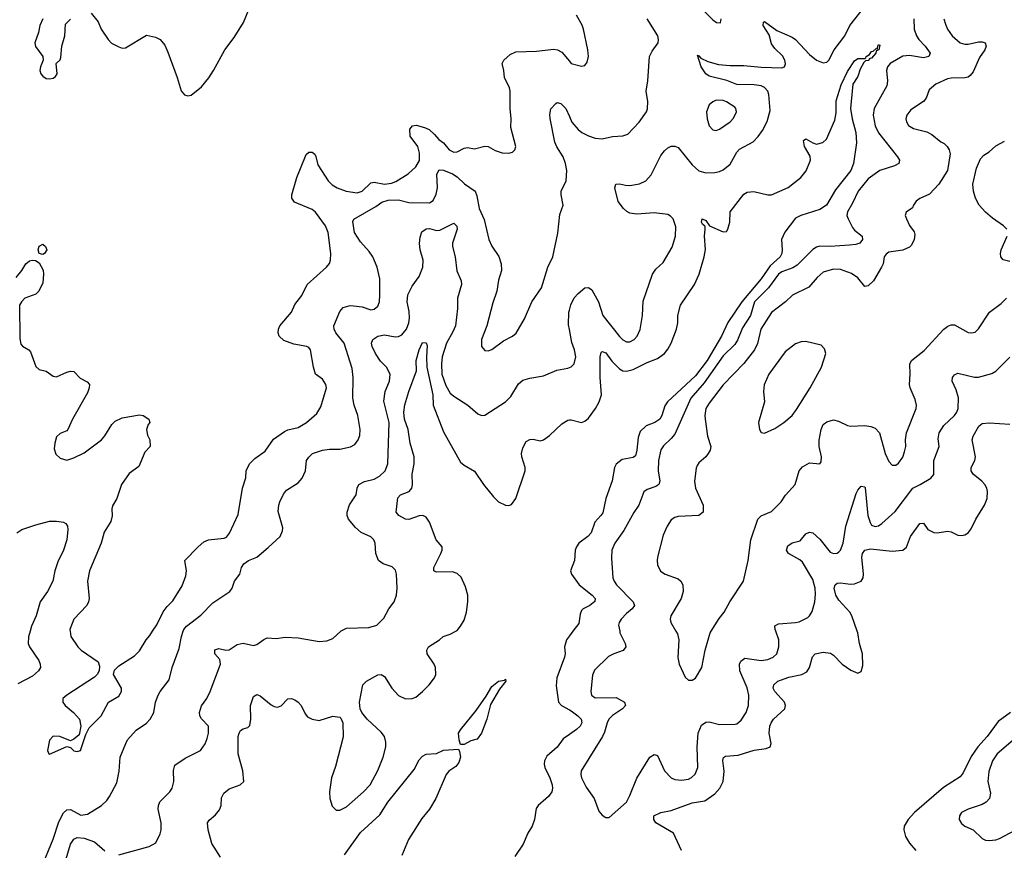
# Model space of a CAD drawing. Header units: inches. Extents: x 2001573 to 2220545, y 644482 to 846830.
# Tile 725 of 755: x 2146816 to 2152519, y 808731 to 813544. Entities that reach past the tile are written whole.
import ezdxf

# ---------------------------------------------------------------- set-up
doc = ezdxf.new("R2010")
doc.units = ezdxf.units.IN
doc.header["$MEASUREMENT"] = 0
for name, color, linetype in [('C1840', 7, 'Continuous'), ('C1841', 7, 'Continuous'), ('C1850', 7, 'Continuous'), ('C1851', 7, 'Continuous')]:
    doc.layers.add(name, color=color, linetype=linetype)

msp = doc.modelspace()

# ---------------------------------------------------------------- linework, layer by layer
at = {"layer": 'C1840', "color": 5}
for points, elevation in [([(2146877, 810000), (2146868.4, 809968.4), (2146865.3, 809930), (2146873.4, 809910), (2146926.5, 809830), (2146935.5, 809810), (2146936.5, 809790), (2146925.3, 809770), (2146890, 809739.8), (2146805.5, 809694.5)], 360), ([(2146938.2, 808621.8), (2147010, 808795.8), (2147043.5, 808896.5), (2147070, 808947.2), (2147090, 808965.8), (2147110, 808967.5), (2147170, 808934.7), (2147210, 808940.2), (2147289.8, 808990.2), (2147320.3, 809019.7), (2147336.9, 809043.1), (2147378.9, 809121.1), (2147392.2, 809190), (2147398, 809270), (2147430.8, 809350), (2147441.6, 809370), (2147490, 809426.7), (2147551.7, 809468.3), (2147572.9, 809490), (2147592.9, 809530), (2147603.1, 809590), (2147617.7, 809630), (2147629.1, 809650.9), (2147682.2, 809717.8), (2147699.2, 809790), (2147740.6, 809899.4), (2147753.5, 809970), (2147763.8, 810000)], 360), ([(2147108.6, 810000), (2147112.2, 809970), (2147153.7, 809910), (2147172.7, 809890), (2147270, 809823), (2147278.6, 809798.6), (2147276.5, 809770), (2147265.3, 809750), (2147250, 809734.7), (2147088.5, 809630), (2147067.2, 809610), (2147066, 809590), (2147079.5, 809570), (2147128.4, 809530), (2147163, 809490), (2147170.7, 809449.3), (2147161, 809399), (2147130, 809375.3), (2147110, 809366), (2147048, 809390), (2147010, 809391.6), (2146990, 809369), (2146978, 809310), (2146984.7, 809290), (2146990, 809288), (2147090, 809332), (2147110, 809326), (2147130, 809306.8), (2147150, 809302.8), (2147168, 809310), (2147198.6, 809401.4), (2147218.9, 809441.1), (2147287.8, 809510), (2147330.9, 809589.1), (2147390, 809623.7), (2147406.6, 809650), (2147405.4, 809670), (2147360.5, 809750), (2147366.3, 809773.7), (2147390, 809800.3), (2147481.6, 809858.4), (2147510, 809886), (2147548.4, 809950), (2147570, 809975.3), (2147585.7, 810000)], 380), ([(2147390, 808704.6), (2147566.9, 808753.1), (2147605.4, 808774.6), (2147630, 808826), (2147635.4, 808850), (2147635.6, 808890), (2147619.3, 808970), (2147620.3, 808990), (2147627.6, 809012.4), (2147686, 809070), (2147699.6, 809090), (2147709.7, 809130.3), (2147707.6, 809192.4), (2147715.3, 809224.7), (2147774.9, 809265.1), (2147862.7, 809310), (2147890, 809347.3), (2147902.3, 809377.7), (2147909.6, 809410), (2147909.4, 809450), (2147870, 809492), (2147860.4, 809510), (2147858.7, 809530), (2147870, 809568), (2147900.5, 809610), (2147918.9, 809650), (2147978.4, 809810), (2147975.9, 809835.9), (2147947, 809870), (2147947.3, 809892.7), (2147970, 809900.7), (2148010, 809890.7), (2148030, 809892.7), (2148076.6, 809923.4), (2148110, 809931.6), (2148170, 809917), (2148190, 809923.1), (2148230, 809952.4), (2148250, 809961.6), (2148302.5, 809957.5), (2148353.8, 809966.2), (2148430, 809962), (2148550, 809941.5), (2148595.8, 809944.2), (2148630, 809958), (2148676.3, 810000)], 340), ([(2147978.7, 808690), (2147929, 808770), (2147907.8, 808850), (2147904.4, 808890), (2147914.2, 808905.8), (2147950, 808937.1), (2147974.4, 808965.6), (2147983.1, 808990), (2147985.1, 809034.9), (2147997.8, 809062.2), (2148030, 809086), (2148092.7, 809110), (2148113.6, 809130), (2148108.4, 809191.6), (2148082.2, 809290), (2148082.6, 809390), (2148086.5, 809410), (2148095.7, 809424.3), (2148110, 809435.2), (2148136.9, 809443.1), (2148150, 809454), (2148155.5, 809490), (2148153.3, 809570), (2148170, 809622), (2148190, 809633.4), (2148210, 809626.7), (2148272.8, 809572.8), (2148290, 809563.7), (2148310, 809561.1), (2148330, 809568.4), (2148370, 809608.5), (2148390, 809610.3), (2148410, 809602.7), (2148430, 809588.9), (2148446.7, 809570), (2148470, 809520.7), (2148483.4, 809503.4), (2148510.3, 809490.3), (2148550, 809483.7), (2148630, 809507.7), (2148670, 809502.8), (2148676.4, 809496.4), (2148688.6, 809468.6), (2148689.2, 809389.2), (2148644.4, 809215.6), (2148622.7, 809150), (2148611.4, 809070), (2148613.3, 809030), (2148626.8, 808986.8), (2148650, 808963.5), (2148670, 808962.5), (2148710, 808982.6), (2148808.1, 809070), (2148845.6, 809110), (2148890, 809192.6), (2148921.1, 809270), (2148937.3, 809330), (2148937.4, 809357.4), (2148928.5, 809390), (2148910, 809414.6), (2148828.5, 809490), (2148797.4, 809530), (2148788.2, 809550), (2148784.2, 809590), (2148804.2, 809690), (2148824.5, 809710), (2148890, 809747.6), (2148910, 809750.3), (2148930, 809738), (2148970.7, 809670), (2149010, 809628.2), (2149051.4, 809608.6), (2149090, 809609.6), (2149110, 809618), (2149149.8, 809650), (2149187.4, 809690), (2149217.7, 809730), (2149225.7, 809750), (2149225, 809790), (2149216.8, 809810), (2149176.8, 809870), (2149173.5, 809890), (2149183, 809910), (2149247.3, 809950), (2149269.4, 809970), (2149310, 809983), (2149341.3, 810000)], 320), ([(2150000, 809973), (2149982.3, 809950), (2149971.3, 809910), (2149975.2, 809870), (2149972.1, 809850), (2149926.7, 809730), (2149924, 809684), (2149936.5, 809590), (2149954, 809570), (2150000, 809544.4)], 320), ([(2150000, 809401.6), (2149963.9, 809376.1), (2149930, 809328.4), (2149870, 809276.3), (2149854.9, 809250), (2149852.8, 809230), (2149858, 809210), (2149887.2, 809150), (2149900.1, 809110), (2149901.9, 809090), (2149897.4, 809070), (2149878.2, 809041.8), (2149819.3, 808990), (2149806.5, 808973.5), (2149797, 808910), (2149785.2, 808870), (2149759.4, 808830), (2149733.1, 808766.9), (2149684.4, 808695.6)], 320), ([(2148696.5, 808703.5), (2148790, 808833.4), (2148902.8, 808937.2), (2148947.8, 809010), (2149101.4, 809198.6), (2149130, 809254.4), (2149150, 809276.4), (2149170, 809288.4), (2149230, 809291.4), (2149270, 809310.2), (2149357.4, 809317.4), (2149364, 809304), (2149368.8, 809270), (2149360.3, 809239.7), (2149342.7, 809217.3), (2149300.9, 809190), (2149285.3, 809170), (2149226.3, 809030), (2149189.1, 808970), (2149144.4, 808915.6), (2149067.2, 808792.8), (2149030, 808701.5)], 280), ([(2147069.4, 808630), (2147110, 808766.3), (2147130, 808795), (2147150, 808805.6), (2147190, 808801.9), (2147250, 808779), (2147310, 808726.7)], 340)]:
    msp.add_lwpolyline(points, dxfattribs=dict(at, elevation=elevation))
at = {"layer": 'C1840', "color": 5, "elevation": 280}
msp.add_lwpolyline([(2149390, 809343.5), (2149370, 809343.7), (2149360.9, 809370), (2149358.6, 809410), (2149370, 809428.9), (2149459.6, 809540.4), (2149517, 809623), (2149550, 809679.3), (2149589.7, 809710.3), (2149623.1, 809716.9), (2149630, 809722), (2149631.5, 809710), (2149595, 809665), (2149543.5, 809576.5), (2149520.8, 809490), (2149490, 809409.5), (2149465.3, 809374.7), (2149430, 809366)], close=True, dxfattribs=at)
at = {"layer": 'C1841', "color": 5}
for points, elevation in [([(2147230, 813581), (2147270, 813531.3), (2147287.7, 813490), (2147328.7, 813428.7), (2147348.9, 813408.9), (2147390, 813386), (2147410, 813379.3), (2147430, 813380.4), (2147550, 813454.4), (2147602.8, 813442.8), (2147630, 813428.9), (2147656.7, 813396.7), (2147675.1, 813355.1), (2147728.7, 813210), (2147751.9, 813131.9), (2147770, 813108), (2147790, 813103), (2147810, 813106.4), (2147870, 813154.4), (2147912.4, 813207.6), (2147939.7, 813250), (2148003.5, 813370), (2148058.8, 813441.2), (2148111.6, 813528.4), (2148177.7, 813690)], 420), ([(2146950.7, 813550), (2146933.4, 813510), (2146925.5, 813470), (2146903.8, 813410), (2146908.5, 813388.5), (2146951.3, 813330), (2146952, 813310), (2146936.3, 813270), (2146934, 813250), (2146938.8, 813230), (2146950, 813216), (2146970, 813202.8), (2146990, 813201), (2147010, 813206), (2147024.7, 813215.3), (2147033.2, 813230), (2147028, 813290), (2147050, 813312), (2147054.5, 813325.5), (2147060.5, 813390), (2147078, 813450), (2147081.7, 813518.3), (2147110, 813547.3)], 420), ([(2147585.7, 810000), (2147610, 810038), (2147647.6, 810112.4), (2147670, 810142.7), (2147703.4, 810176.6), (2147757.4, 810262.6), (2147778.2, 810321.8), (2147783.1, 810350), (2147773.6, 810410), (2147849.6, 810490), (2147882.5, 810517.5), (2147910.5, 810529.5), (2148000.9, 810539.1), (2148014.1, 810545.9), (2148032, 810568), (2148082.6, 810677.4), (2148106.8, 810830), (2148126, 810890), (2148128.7, 810930), (2148146.9, 810970), (2148178.7, 811001.3), (2148237.2, 811042.8), (2148287.2, 811112.8), (2148350, 811157.6), (2148370, 811167.2), (2148430, 811181.8), (2148478, 811210), (2148538, 811262), (2148560, 811300), (2148592.8, 811410), (2148588.5, 811430), (2148570, 811460.5), (2148530, 811489.4), (2148517.7, 811530), (2148500.3, 811630), (2148490, 811644.8), (2148479.5, 811650), (2148403.7, 811663.7), (2148345.9, 811685.9), (2148319.1, 811710), (2148312.9, 811730), (2148314.4, 811750), (2148322.9, 811770), (2148389.8, 811850), (2148410, 811894), (2148450, 811945.7), (2148480.9, 812010), (2148592.3, 812110), (2148609.7, 812130.3), (2148616.9, 812150), (2148617.6, 812190), (2148602.7, 812310), (2148587.1, 812350), (2148530, 812429.6), (2148510, 812444.2), (2148407, 812487), (2148392, 812510), (2148391.8, 812530), (2148421.7, 812630), (2148476.3, 812763.7), (2148490, 812775.5), (2148510, 812776.3), (2148524.9, 812764.9), (2148532.1, 812752), (2148542.5, 812702.5), (2148603, 812610), (2148626.6, 812586.6), (2148655.3, 812570), (2148706.7, 812550), (2148770, 812541.2), (2148800.5, 812550), (2148850, 812599.1), (2148870, 812601.8), (2148930, 812590.1), (2148970, 812596.6), (2148994.2, 812605.7), (2149067.1, 812650), (2149110, 812691.6), (2149132, 812728), (2149132.7, 812770), (2149122.2, 812810), (2149078.5, 812870), (2149075.3, 812910), (2149090.8, 812929.2), (2149113.4, 812933.4), (2149160.2, 812920.2), (2149187.2, 812907.2), (2149219.5, 812879.5), (2149243.1, 812850), (2149270.2, 812830.2), (2149303.9, 812790), (2149330, 812776.8), (2149350, 812778.5), (2149390, 812798.7), (2149410, 812803.1), (2149450, 812794.9), (2149510, 812810.3), (2149530, 812808.4), (2149570, 812785.5), (2149610, 812773.4), (2149649.3, 812770.7), (2149670, 812776), (2149684, 812790), (2149689.2, 812810), (2149660.1, 812920.1), (2149663, 812970), (2149656, 813030), (2149657.3, 813130), (2149653.8, 813150), (2149623.7, 813210), (2149621.1, 813250), (2149609.6, 813290), (2149619.3, 813310), (2149657, 813343), (2149690, 813357.5), (2149810, 813361.8), (2149910, 813372.6), (2149930.2, 813370.2), (2149955.8, 813355.8), (2150000, 813303.1)], 380), ([(2147763.8, 810000), (2147767.2, 810010), (2147783, 810030), (2147865.8, 810094.2), (2147935.4, 810164.6), (2148033.6, 810230), (2148046.3, 810250), (2148060.5, 810290), (2148091.1, 810330), (2148100.5, 810370), (2148114, 810390), (2148140.9, 810410), (2148190, 810430.3), (2148255.4, 810484.6), (2148324, 810550), (2148338.6, 810581.4), (2148341.2, 810598.8), (2148314, 810694), (2148316.4, 810730), (2148323.5, 810750), (2148344.9, 810795.1), (2148361.8, 810818.2), (2148430, 810860.9), (2148453, 810887), (2148472.4, 810930), (2148477.6, 810990), (2148490, 811008.7), (2148511.8, 811030), (2148570, 811050.2), (2148610, 811055.8), (2148670, 811056.1), (2148731.8, 811068.2), (2148756.9, 811083.1), (2148776, 811110), (2148786.1, 811133.9), (2148788.9, 811170), (2148775.5, 811250), (2148753.6, 811310), (2148745, 811350), (2148747.6, 811470), (2148742, 811522), (2148695, 811670), (2148648.1, 811730), (2148637.5, 811750), (2148634.8, 811770), (2148670, 811852.4), (2148690, 811875.5), (2148730, 811887.5), (2148750, 811886.7), (2148799.5, 811879.5), (2148850, 811862), (2148870, 811865.7), (2148890, 811883.8), (2148899.2, 811910), (2148902.7, 811950), (2148902.6, 812042.6), (2148887.2, 812110), (2148860.7, 812170), (2148840.5, 812200.5), (2148790, 812256.4), (2148756.3, 812310), (2148746, 812374), (2148751, 812389), (2148878.3, 812461.7), (2148913.5, 812486.5), (2148950, 812498.3), (2149010, 812499.2), (2149070, 812483.8), (2149190, 812483.5), (2149210, 812496.9), (2149227.4, 812532.6), (2149235.6, 812570), (2149231.6, 812648.4), (2149245.8, 812674.2), (2149270, 812671.8), (2149323.7, 812650), (2149350, 812634.3), (2149392, 812592), (2149453.4, 812550), (2149463.1, 812523.1), (2149477.6, 812450), (2149506.6, 812386.6), (2149533.7, 812270), (2149550, 812230.7), (2149591.3, 812171.3), (2149604.9, 812130), (2149607, 812090), (2149590, 812035.3), (2149578.9, 811970), (2149556.4, 811903.6), (2149522, 811770), (2149490.5, 811690.5), (2149490.5, 811650.5), (2149510, 811627.7), (2149530, 811626), (2149550, 811632.7), (2149617.6, 811682.4), (2149670.7, 811709.3), (2149691.7, 811728.3), (2149739.7, 811810), (2149783, 811910), (2149837.4, 811990), (2149874.7, 812110), (2149904.7, 812170), (2149933, 812307), (2149945.2, 812414.8), (2149962.9, 812470), (2149951.5, 812530), (2149953, 812550), (2149981.7, 812610), (2149985, 812670), (2149978.2, 812710), (2149964, 812750), (2149926.5, 812806.5), (2149915, 812835), (2149887.7, 812972.3), (2149885.8, 812994.2), (2149892.7, 813027.3), (2149920.7, 813059.3), (2149930, 813064), (2149950, 813059.3), (2149979, 813030), (2150000, 812982.9)], 360), ([(2148676.3, 810000), (2148678.2, 810001.8), (2148710, 810018), (2148839, 810021), (2148885.2, 810034.8), (2148924.7, 810075.2), (2148954, 810130), (2148985.1, 810170), (2148998.7, 810210), (2149002, 810250), (2148998.9, 810330), (2148993.6, 810353.6), (2148974, 810374), (2148921.2, 810390), (2148893.6, 810410), (2148878.5, 810450), (2148874.2, 810510), (2148868, 810530), (2148850, 810546.6), (2148793.1, 810573.1), (2148761.3, 810601.3), (2148721.5, 810650), (2148713.5, 810670), (2148712.2, 810690), (2148727, 810733), (2148764.7, 810790), (2148771.1, 810830), (2148780.5, 810850), (2148812.8, 810867.2), (2148870, 810882), (2148900.6, 810899.4), (2148932.2, 810930), (2148947.7, 810970), (2148955.9, 811210), (2148925.9, 811334.1), (2148933.7, 811390), (2148957.2, 811450), (2148962.7, 811490), (2148941.5, 811530), (2148906.1, 811566.1), (2148876.5, 811610), (2148857.1, 811650), (2148853.6, 811670), (2148861, 811690), (2148890.5, 811709.5), (2148930, 811717.1), (2148990, 811706.4), (2149010, 811708.3), (2149030, 811718), (2149056, 811750), (2149070, 811788), (2149074.4, 811814.4), (2149072.7, 811852.7), (2149060.3, 811910), (2149065.1, 811950), (2149090, 812000.7), (2149130, 812056.3), (2149150.5, 812110), (2149152.5, 812150), (2149135.8, 812210), (2149132, 812248), (2149135.5, 812284.5), (2149145.9, 812314.1), (2149170, 812332.9), (2149190, 812333.9), (2149230, 812321.7), (2149250, 812324.4), (2149330, 812365.7), (2149347.9, 812347.9), (2149350.1, 812329.9), (2149323.6, 812250), (2149323.2, 812230), (2149339.2, 812170), (2149348.9, 812088.9), (2149372.6, 812030), (2149374.7, 812010), (2149351, 811930), (2149352, 811870), (2149339.5, 811770), (2149325.4, 811734.6), (2149287.2, 811670), (2149263.9, 811590), (2149258.5, 811550), (2149261.3, 811490), (2149283.5, 811423.5), (2149310, 811379.2), (2149330, 811361.6), (2149410.9, 811310.9), (2149470, 811259.3), (2149490, 811250.5), (2149510, 811253), (2149630, 811330.3), (2149660, 811360), (2149705.6, 811434.4), (2149730, 811454.4), (2149770, 811467.2), (2149850, 811480.2), (2149926.6, 811513.4), (2149990, 811524.6), (2150000, 811528.4)], 340), ([(2146796.2, 812050), (2146829.8, 812090.2), (2146852, 812130), (2146874.2, 812145.9), (2146890.5, 812150.5), (2146908.5, 812148.5), (2146930, 812134.8), (2146952, 812092), (2146955.2, 812070), (2146950, 812019), (2146927.8, 811970), (2146910, 811954.2), (2146846, 811930), (2146826, 811910), (2146816, 811890), (2146816.5, 811696.5), (2146823.7, 811663.7), (2146831.8, 811651.8), (2146870, 811630.6), (2146879.3, 811619.3), (2146910, 811534.8), (2146930, 811516.3), (2146970, 811508), (2147010, 811478), (2147030, 811474.9), (2147090, 811502.4), (2147110, 811508.2), (2147130, 811504.9), (2147166, 811466), (2147206.4, 811446.4), (2147220.5, 811430), (2147219.5, 811410), (2147210, 811382), (2147122.3, 811230), (2147096, 811170), (2147090, 811162.4), (2147050, 811146), (2147030, 811126), (2147019.5, 811090), (2147016.3, 811056.3), (2147026.2, 811026.2), (2147050, 811002.8), (2147090, 810990.7), (2147130, 811004.4), (2147190, 811033.4), (2147290, 811108.9), (2147310, 811132), (2147350, 811198.3), (2147370, 811216.9), (2147410, 811237.6), (2147510, 811254.4), (2147532, 811250), (2147564.7, 811230), (2147570.8, 811210), (2147561.1, 811198.9), (2147550.4, 811170), (2147556.7, 811136.7), (2147570.6, 811110), (2147572.2, 811070), (2147542, 811038), (2147505.8, 810954.1), (2147450, 810915.1), (2147406.7, 810850), (2147378.7, 810770), (2147354, 810726), (2147350.3, 810710), (2147351.7, 810668.3), (2147344.7, 810635.3), (2147305.3, 810574.7), (2147289.1, 810510), (2147220.2, 810350), (2147209.1, 810290), (2147218.9, 810190), (2147215.6, 810170), (2147205.7, 810150), (2147130.3, 810070), (2147107.4, 810010), (2147108.6, 810000)], 380), ([(2150000, 811748.3), (2149995.2, 811775.2), (2149997.4, 811850), (2150000, 811860.8)], 340), ([(2149341.3, 810000), (2149350, 810004.8), (2149370, 810029.1), (2149390, 810065.2), (2149404.1, 810110), (2149412.6, 810170), (2149410.8, 810210), (2149398.4, 810258.4), (2149373, 810313), (2149350, 810335.1), (2149323.6, 810343.6), (2149230, 810343.1), (2149215.1, 810350), (2149214.7, 810370), (2149256.3, 810450), (2149263.6, 810470), (2149263.7, 810490), (2149227.6, 810530), (2149190, 810631.5), (2149170, 810660.5), (2149151.5, 810671.5), (2149130, 810669.8), (2149070, 810647.7), (2149050, 810648.8), (2149011.5, 810670), (2148996.9, 810690), (2149006, 810774), (2149021.6, 810790), (2149072.2, 810810), (2149087.1, 810830), (2149090.6, 810849.4), (2149089.8, 810909.8), (2149100.7, 810970), (2149100.4, 811010), (2149078.3, 811090), (2149065.3, 811170), (2149045.8, 811230), (2149041.6, 811270), (2149047.8, 811312.2), (2149070, 811390.3), (2149114.1, 811510), (2149112.1, 811570), (2149130, 811631), (2149150, 811674), (2149170, 811672), (2149175.3, 811655.2), (2149171.5, 811588.5), (2149174.5, 811530), (2149209.3, 811370), (2149210.6, 811310), (2149270, 811155.8), (2149370, 810980.7), (2149390, 810961.7), (2149450, 810928.6), (2149502.3, 810850), (2149559.4, 810779.4), (2149590, 810750.6), (2149630, 810730.1), (2149650, 810728.6), (2149664.9, 810735.1), (2149689, 810770), (2149744, 810930), (2149744, 810950), (2149723.7, 811010), (2149722.6, 811030), (2149730, 811063), (2149750, 811099.3), (2149770, 811110.5), (2149790, 811112.4), (2149830, 811104.2), (2149850, 811110.3), (2149884.6, 811135.4), (2149957, 811203), (2149990, 811223.7), (2150000, 811224.3)], 320), ([(2146800.7, 810570), (2146829.8, 810590.2), (2146910, 810617.7), (2146990, 810638.2), (2147030, 810639), (2147070, 810631.8), (2147084.4, 810624.4), (2147093.7, 810610), (2147096, 810590), (2147090.2, 810530), (2147071, 810470), (2147036.7, 810403.3), (2147019.5, 810350), (2147007.6, 810290), (2146976.9, 810230), (2146935.6, 810170), (2146911.2, 810090), (2146885.2, 810030), (2146877, 810000)], 360)]:
    msp.add_lwpolyline(points, dxfattribs=dict(at, elevation=elevation))
at = {"layer": 'C1841', "color": 5, "elevation": 380}
msp.add_lwpolyline([(2146950, 812182.7), (2146930, 812188.7), (2146923.7, 812210), (2146930, 812231), (2146950, 812242.8), (2146966, 812230), (2146973.4, 812210), (2146961, 812190)], close=True, dxfattribs=at)
at = {"layer": 'C1850', "color": 5}
for points, elevation in [([(2150020.7, 810000), (2150000, 809973)], 320), ([(2150291.1, 810000), (2150292.9, 809990), (2150322.8, 809930), (2150326.7, 809910), (2150311.2, 809888.8), (2150257.3, 809870), (2150226.3, 809853.7), (2150144.8, 809775.2), (2150133.9, 809746.1), (2150123.6, 809650), (2150127.6, 809630), (2150150, 809613.8), (2150270, 809616.1), (2150319.5, 809590), (2150325.7, 809570), (2150307.2, 809550), (2150250, 809512.3), (2150228.7, 809490), (2150217.8, 809470), (2150204, 809416), (2150192.4, 809390), (2150067.9, 809192.1), (2150066, 809170), (2150070.2, 809150), (2150097, 809097), (2150144, 809030), (2150170, 808957.3), (2150190, 808934.8), (2150210, 808921), (2150230, 808921), (2150330, 809010.4), (2150350, 809048.2), (2150390.8, 809149.2), (2150466.4, 809270), (2150490, 809285.7), (2150510, 809279.5), (2150550, 809190.3), (2150590, 809150.3), (2150610, 809141.5), (2150650, 809136.9), (2150690, 809142.3), (2150707.7, 809152.3), (2150727.7, 809172.3), (2150743.5, 809210), (2150740.7, 809330), (2150746, 809410), (2150764.3, 809455.7), (2150790, 809474.2), (2150810, 809475.9), (2150870, 809458.8), (2150959, 809461), (2150970, 809464.4), (2150995.1, 809484.9), (2151023.8, 809530), (2151036.8, 809570), (2151038.9, 809630), (2151030, 809671.8), (2150987.6, 809770), (2150984.7, 809810), (2150992.9, 809827.1), (2151016.6, 809843.4), (2151110, 809830.2), (2151150, 809836.8), (2151179.7, 809850), (2151201.5, 809870), (2151213.7, 809910), (2151212.2, 809950), (2151194.5, 810000)], 340), ([(2150649.6, 808730), (2150602.6, 808830), (2150499.6, 808890), (2150489.7, 808910), (2150489.7, 808930.3), (2150529, 808950), (2150590, 808961), (2150710, 809005.1), (2150783.3, 809016.7), (2150842.1, 809057.9), (2150871.9, 809090), (2150891.2, 809128.8), (2150895.7, 809190), (2150889, 809251), (2150892.3, 809267.7), (2150903.8, 809276.2), (2150978, 809282), (2151070, 809311.3), (2151140.1, 809319.9), (2151162.7, 809330), (2151167.6, 809350), (2151157.2, 809410), (2151160.3, 809450), (2151168.1, 809470), (2151182.8, 809490), (2151247.1, 809550), (2151251.8, 809570), (2151246.4, 809590), (2151189.8, 809650), (2151179.7, 809670), (2151184.2, 809690), (2151207.8, 809710), (2151223.2, 809716.8), (2151270, 809734.1), (2151346.6, 809750), (2151374.2, 809765.8), (2151391.1, 809790), (2151407.2, 809852.7), (2151422.7, 809870), (2151470, 809878.3), (2151512.4, 809872.4), (2151530, 809861.6), (2151579.3, 809810), (2151630, 809774.4), (2151670, 809757.3), (2151690, 809766), (2151698.3, 809801.7), (2151697.4, 809870), (2151679.7, 809930), (2151669.6, 809990.4), (2151666.4, 810000)], 320), ([(2150616.6, 810000), (2150625.1, 809985.1), (2150634.4, 809950), (2150628.5, 809848.5), (2150634.9, 809810), (2150670, 809734), (2150690, 809717.1), (2150710, 809717.1), (2150730.9, 809729.1), (2150766.9, 809790), (2150786.4, 809890), (2150815.4, 809990), (2150821.6, 810000)], 360), ([(2150000, 809544.4), (2150010, 809538.9), (2150049, 809510), (2150067.1, 809490), (2150071.1, 809470), (2150061.6, 809450), (2150040.2, 809430), (2150000, 809401.6)], 320), ([(2152555.3, 809530), (2152483.2, 809476.8), (2152418.5, 809390), (2152364.5, 809330), (2152326.2, 809273.8), (2152279.9, 809180.1), (2152263.6, 809156.4), (2152165.9, 809094.1), (2151999.3, 808950), (2151961.8, 808910), (2151939.3, 808870), (2151936.8, 808850), (2151946, 808810), (2151970, 808771.7), (2152006.3, 808730)], 320), ([(2152570, 809368.9), (2152477.8, 809290), (2152450.2, 809250), (2152428, 809188), (2152423.2, 809130), (2152438.3, 809061.7), (2152433.7, 809030), (2152412.7, 809010), (2152390, 808996.9), (2152310, 808969.7), (2152270.7, 808950), (2152259.5, 808930), (2152256.4, 808910), (2152270, 808885.5), (2152290, 808870.4), (2152339.1, 808850), (2152390, 808798.4), (2152410, 808788.9), (2152430, 808787.6), (2152470, 808791.7), (2152490, 808799), (2152614.6, 808865.4)], 340)]:
    msp.add_lwpolyline(points, dxfattribs=dict(at, elevation=elevation))
at = {"layer": 'C1851', "color": 5}
for points, elevation in [([(2150000, 811860.8), (2150007.7, 811892.3), (2150027.4, 811932.6), (2150050, 811957.7), (2150090, 811990.4), (2150110, 811992.7), (2150130, 811979.3), (2150169.2, 811910), (2150194.4, 811830), (2150290, 811708), (2150310, 811689.2), (2150330, 811678), (2150350, 811677.7), (2150374.3, 811690), (2150393.3, 811710), (2150410.6, 811749.4), (2150423.4, 811830), (2150426.8, 811913.2), (2150481.4, 812070), (2150500.7, 812099.3), (2150542.3, 812137.7), (2150594.6, 812225.4), (2150614.8, 812290), (2150616.3, 812343.7), (2150601.5, 812390), (2150586.2, 812406.2), (2150570, 812415.3), (2150490, 812424.8), (2150390, 812417.4), (2150350, 812423.8), (2150332.6, 812432.6), (2150312.9, 812450), (2150283.1, 812490), (2150263.5, 812570), (2150269.6, 812590), (2150290, 812593.6), (2150324.7, 812584.7), (2150350, 812583.6), (2150406.6, 812593.4), (2150442.4, 812610), (2150474.1, 812645.9), (2150530, 812757.3), (2150550, 812784), (2150570, 812801), (2150590, 812810.7), (2150610, 812810.6), (2150630, 812802.8), (2150710, 812702.6), (2150750, 812668.9), (2150790, 812656.9), (2150841.3, 812658.7), (2150870, 812664.6), (2150890, 812673.4), (2150930, 812707.6), (2150970, 812777.3), (2150985.4, 812794.6), (2151063.9, 812836.1), (2151093.5, 812866.5), (2151117.9, 812902.1), (2151145.2, 812954.8), (2151162.6, 813017.4), (2151155.4, 813110), (2151149.4, 813130), (2151130.2, 813150.2), (2151110, 813160.7), (2151070, 813167.4), (2150970, 813168.4), (2150911, 813191), (2150810, 813216.2), (2150789.8, 813230), (2150762.2, 813270), (2150742, 813338), (2150750, 813334.8), (2150760.9, 813320.9), (2150801.8, 813301.8), (2150864.1, 813284.1), (2150930, 813278.2), (2151010, 813278.1), (2151110, 813268.2), (2151230, 813265.8), (2151246, 813270), (2151252.1, 813287.9), (2151248.1, 813310), (2151234.3, 813334.3), (2151190, 813377.2), (2151170, 813403.5), (2151156.5, 813456.5), (2151122, 813510), (2151124, 813530), (2151130, 813534), (2151201.1, 813481.1), (2151290, 813443.6), (2151310, 813430.2), (2151390, 813342.3), (2151430, 813309.1), (2151470, 813294.3), (2151490, 813297.4), (2151502.6, 813310), (2151533.4, 813370), (2151594.8, 813450), (2151624.6, 813510), (2151718, 813630)], 340), ([(2150757.3, 813617.3), (2150830, 813543.8), (2150852.5, 813527.5), (2150874, 813526), (2150878.4, 813550)], 360), ([(2150000, 813303.1), (2150011, 813290), (2150070, 813275.5), (2150090, 813278.8), (2150102.5, 813297.5), (2150109.6, 813330), (2150106, 813370), (2150081.3, 813490), (2150073.2, 813513.2), (2150041.3, 813570)], 380), ([(2150000, 812982.9), (2150014.7, 812950), (2150050, 812908.1), (2150072.4, 812890), (2150110, 812871.4), (2150150, 812858.3), (2150190, 812854), (2150250, 812866.7), (2150310, 812870.4), (2150338.9, 812881.1), (2150403.7, 812950), (2150447.3, 813010), (2150452.2, 813027.8), (2150453.5, 813070), (2150444.4, 813130), (2150453.7, 813190), (2150463, 813330), (2150478.4, 813361.6), (2150513, 813410), (2150515.8, 813430), (2150512.1, 813450), (2150450.5, 813550)], 360), ([(2151995.1, 813550), (2151996.6, 813490), (2152010, 813450.3), (2152023.2, 813430), (2152060.7, 813390), (2152089.1, 813350), (2152081.6, 813330), (2152050, 813323.4), (2151970, 813335.6), (2151930, 813332), (2151858.2, 813290), (2151842.2, 813270), (2151836.3, 813250), (2151841.8, 813190), (2151838.6, 813161.4), (2151764.1, 813030), (2151759, 812990), (2151770, 812928.8), (2151790, 812889.2), (2151899.2, 812750), (2151911.3, 812730), (2151908.5, 812710), (2151883.1, 812696.9), (2151797.1, 812670), (2151730, 812621), (2151671.3, 812550), (2151639.7, 812480.3), (2151610.3, 812430), (2151607.2, 812410), (2151613.4, 812390), (2151639.1, 812339.1), (2151650, 812323.7), (2151694.4, 812290), (2151696.5, 812270), (2151681.6, 812250), (2151658.3, 812241.7), (2151622.6, 812237.4), (2151509.9, 812229.9), (2151450, 812230.8), (2151430, 812225.6), (2151410, 812212.1), (2151318.9, 812121.1), (2151293.5, 812106.5), (2151230, 812082.9), (2151210, 812068.7), (2151152.2, 811990), (2151072.4, 811910), (2151047.8, 811830), (2151002.3, 811757.7), (2150974, 811686), (2150957.3, 811662.7), (2150890, 811595.9), (2150780, 811440), (2150703.9, 811350), (2150610, 811143.1), (2150590, 811116.8), (2150545, 811075), (2150529.1, 811050.9), (2150515, 810990), (2150513.4, 810930), (2150523.2, 810870), (2150516.9, 810850), (2150500.6, 810839.4), (2150450, 810821.8), (2150431.8, 810808.2), (2150401.8, 810730), (2150372.5, 810687.5), (2150315.1, 810584.9), (2150263.9, 810510), (2150246.4, 810470), (2150244.5, 810424.5), (2150252.3, 810310), (2150258.6, 810290), (2150272.6, 810270), (2150368.8, 810170), (2150376.5, 810150), (2150362.6, 810130), (2150330, 810103.8), (2150300.2, 810070), (2150287.9, 810050), (2150284.7, 810035.3), (2150291.1, 810000)], 340), ([(2152169.2, 813550), (2152177.2, 813517.2), (2152190, 813488.4), (2152216.5, 813450), (2152263.1, 813410), (2152290, 813402.3), (2152310, 813402.2), (2152370, 813415.8), (2152390, 813416), (2152406.8, 813410), (2152414, 813390), (2152406.4, 813370), (2152374.1, 813325.9), (2152337.8, 813242.3), (2152319.9, 813220.1), (2152308.7, 813211.3), (2152290, 813206.3), (2152210, 813205.1), (2152190, 813200.8), (2152121.3, 813170), (2152082.7, 813137.3), (2152065.5, 813090), (2152050.3, 813070), (2151977.6, 813022.4), (2151953.4, 812990), (2151949.1, 812970), (2151951.2, 812951.2), (2151964.2, 812930), (2151993, 812913), (2152070, 812893.4), (2152098.7, 812878.7), (2152150, 812836.3), (2152170, 812827.3), (2152187.3, 812810), (2152199.1, 812790), (2152205.8, 812765.8), (2152188.9, 812671.1), (2152139.5, 812590), (2152086.1, 812533.9), (2152030, 812508.5), (2152008.1, 812491.9), (2151991.8, 812470), (2151986, 812454), (2151950, 812428.7), (2151944.9, 812410), (2151952.2, 812390), (2151970, 812350.7), (2151995.6, 812315.6), (2152000, 812300), (2151996.5, 812270), (2151981.8, 812238.2), (2151970, 812225.1), (2151931.2, 812208.8), (2151850, 812196.8), (2151834, 812186), (2151823.6, 812170), (2151816.5, 812130), (2151808, 812110), (2151760.2, 812030), (2151730, 812001), (2151710, 811997.6), (2151670, 812047.6), (2151632.9, 812072.9), (2151570, 812095.9), (2151530, 812098.4), (2151470, 812080.9), (2151434, 812050), (2151386.1, 811993.9), (2151292.7, 811947.3), (2151251.8, 811908.2), (2151170, 811847.8), (2151108.7, 811750), (2151090, 811667.3), (2151071.7, 811630), (2151010, 811552.1), (2150890, 811427.6), (2150810, 811322.4), (2150790.3, 811290), (2150784.7, 811250), (2150786.7, 811230), (2150800.3, 811130), (2150818, 811070), (2150814.6, 811050), (2150804.2, 811030), (2150789.3, 811010.7), (2150750, 810976.9), (2150739.4, 810960.6), (2150733.9, 810946.1), (2150724.9, 810870), (2150730.3, 810830), (2150773.6, 810730), (2150774.3, 810690), (2150750, 810671.1), (2150630, 810664.8), (2150610, 810659.1), (2150590, 810645.6), (2150566, 810610), (2150543.7, 810556.3), (2150510.3, 810430), (2150508.9, 810410), (2150510, 810384.7), (2150528, 810348), (2150554, 810330), (2150630, 810303.1), (2150645.3, 810290), (2150656.9, 810270), (2150658.2, 810230), (2150648.1, 810190), (2150588.2, 810090), (2150583, 810070), (2150588, 810050), (2150616.6, 810000)], 360), ([(2150000, 811224.3), (2150010, 811224.9), (2150070, 811210.2), (2150090, 811218), (2150110, 811234.3), (2150150.4, 811290), (2150172.3, 811330), (2150185.7, 811370), (2150178.5, 811470), (2150178.6, 811590), (2150184.6, 811615.4), (2150190, 811620.3), (2150210, 811612.7), (2150245.7, 811565.7), (2150290, 811520.2), (2150310, 811510.1), (2150330, 811506.7), (2150370, 811516.1), (2150450, 811556.6), (2150510, 811580.6), (2150550, 811609.4), (2150570, 811635.2), (2150590, 811670.3), (2150620.2, 811750), (2150627.4, 811787.4), (2150628.5, 811830), (2150643.5, 811890), (2150723.9, 812010), (2150750.8, 812070), (2150780.4, 812170), (2150787.2, 812212.8), (2150782, 812290), (2150786.6, 812330), (2150785.2, 812345.2), (2150770, 812359), (2150765.1, 812370), (2150769.3, 812390), (2150790, 812381), (2150811, 812350), (2150890, 812314.6), (2150910, 812317.1), (2150917.7, 812330), (2150928.7, 812370), (2150931.3, 812430), (2151010, 812532.6), (2151030, 812544.7), (2151067.9, 812547.9), (2151148.3, 812528.2), (2151170.8, 812529.2), (2151267.6, 812572.4), (2151340.9, 812630), (2151371.7, 812668.3), (2151395.5, 812730), (2151393.8, 812753.8), (2151361.2, 812810), (2151355.5, 812844.5), (2151370, 812853.7), (2151410, 812830.2), (2151430, 812823.6), (2151467, 812833), (2151488.2, 812851.8), (2151538, 812962), (2151544.9, 813004.9), (2151545.2, 813074.8), (2151574.1, 813165.9), (2151610, 813243.1), (2151650, 813305.5), (2151670, 813318.7), (2151710, 813318.8), (2151717.5, 813322.5), (2151719.3, 813330), (2151737.2, 813342.8), (2151750, 813359.6), (2151758.6, 813361.4), (2151776.8, 813376.8), (2151784.7, 813375.3), (2151783.2, 813383.2), (2151790, 813401), (2151797.3, 813397.3), (2151791.3, 813370), (2151776.3, 813363.7), (2151774.9, 813350), (2151750, 813321.7), (2151740.5, 813319.5), (2151730, 813308), (2151714.4, 813305.6), (2151704.2, 813295.8), (2151683.2, 813256.8), (2151670, 813215.1), (2151640.9, 813170), (2151628.6, 813030), (2151636.8, 812970), (2151658.6, 812890), (2151662.6, 812830), (2151646, 812710), (2151630, 812670.9), (2151541.1, 812558.9), (2151489.1, 812470), (2151450, 812443.9), (2151340.5, 812410), (2151310, 812393), (2151246.7, 812313.3), (2151227.8, 812270), (2151232.7, 812210), (2151230.9, 812190), (2151221.3, 812170), (2151161.7, 812118.3), (2151110, 812041.6), (2150998.4, 811910), (2150917.1, 811790), (2150879.8, 811710), (2150797.9, 811570), (2150730, 811481.1), (2150567.6, 811330), (2150553.3, 811306.7), (2150535.9, 811250), (2150524.2, 811230), (2150495.3, 811210), (2150445.3, 811190), (2150410, 811156.9), (2150397.2, 811122.8), (2150391.3, 811048.7), (2150383.4, 811016.6), (2150370, 811006.3), (2150305.3, 810994.7), (2150271.5, 810968.5), (2150262, 810950), (2150247.3, 810872.7), (2150210.2, 810770), (2150192.8, 810687.2), (2150182.3, 810670), (2150146.9, 810633.1), (2150125.2, 810570), (2150107.6, 810550), (2150054.3, 810510), (2150040.2, 810490), (2150033.6, 810470), (2150030.3, 810410), (2150006.7, 810350), (2150011.8, 810330), (2150056.9, 810270), (2150132.6, 810210), (2150149, 810190), (2150147.7, 810172.3), (2150118, 810150), (2150079, 810130), (2150070, 810119.7), (2150061.4, 810098.6), (2150055.1, 810044.9), (2150020.7, 810000)], 320), ([(2152534, 812330), (2152514.5, 812350), (2152450, 812393.1), (2152410, 812428.6), (2152373.6, 812470), (2152352.3, 812510), (2152341, 812550), (2152336.5, 812590), (2152356.6, 812683.4), (2152381.5, 812738.5), (2152400.9, 812759.1), (2152430, 812777.6), (2152470, 812813.7), (2152519.4, 812840.6)], 360), ([(2152550, 812143.7), (2152512.5, 812152.5), (2152499.3, 812170), (2152496.2, 812190), (2152499.7, 812210), (2152535.1, 812290)], 360), ([(2150821.6, 810000), (2150866.6, 810073.4), (2150896.9, 810110), (2150928.7, 810171.3), (2151007.3, 810290), (2151035.6, 810410), (2151049.7, 810530), (2151091.2, 810648.8), (2151111.1, 810668.9), (2151170, 810694.4), (2151226, 810750), (2151251.9, 810788.1), (2151307.8, 810850), (2151331.1, 810928.9), (2151350, 810952.7), (2151390, 810975.5), (2151449.4, 810970.6), (2151458.3, 810981.7), (2151459.7, 811010), (2151446, 811070), (2151447.1, 811107.1), (2151458.5, 811170), (2151470, 811198), (2151490, 811214.2), (2151530, 811224.9), (2151558.5, 811218.5), (2151610, 811192.2), (2151627.9, 811187.9), (2151710, 811191.7), (2151746.2, 811186.2), (2151770, 811176.9), (2151796.1, 811150), (2151829.3, 811030), (2151850, 810983), (2151870, 810962.4), (2151890, 810963.1), (2151906.2, 810973.8), (2151930, 811008), (2151940.8, 811039.2), (2151947.8, 811070), (2151946.2, 811110), (2151951.7, 811150), (2152008.5, 811290), (2152009.7, 811310), (2152002.6, 811342.6), (2151974, 811410), (2151969.8, 811430), (2151973.8, 811490), (2151971.7, 811548.3), (2151981.7, 811570), (2152053.9, 811626.1), (2152168.8, 811751.2), (2152191, 811769), (2152210, 811775.8), (2152230, 811775.3), (2152310, 811731.7), (2152330, 811728.8), (2152350, 811734), (2152370, 811752.7), (2152433, 811850), (2152499.7, 811900.3), (2152530.6, 811929.4)], 360), ([(2150000, 811528.4), (2150010, 811532.2), (2150027.8, 811550), (2150037.7, 811590), (2150029.7, 811630), (2150013.4, 811673.4), (2150000, 811748.3)], 340), ([(2151194.5, 810000), (2151190.9, 810010), (2151190, 810030.6), (2151210, 810043.1), (2151309.8, 810050.2), (2151330, 810055.5), (2151380.3, 810079.7), (2151391.3, 810090), (2151405.2, 810114.8), (2151420.3, 810170), (2151425.2, 810214.8), (2151423.6, 810250), (2151410, 810300.4), (2151350, 810399.8), (2151333.7, 810413.7), (2151268.1, 810450), (2151257.8, 810470), (2151264.7, 810495.3), (2151290, 810512), (2151335.4, 810524.6), (2151370, 810564.9), (2151390, 810574.9), (2151410, 810570.4), (2151450, 810533.7), (2151510, 810458.3), (2151530, 810450.3), (2151550, 810453.1), (2151559.6, 810460.4), (2151570, 810470.4), (2151586.2, 810510), (2151600.4, 810610), (2151661.5, 810798.5), (2151670, 810818.4), (2151690, 810841.6), (2151710, 810837.3), (2151711.8, 810831.8), (2151729.1, 810670), (2151740.9, 810630), (2151750, 810615.8), (2151770, 810607.9), (2151790, 810611.8), (2151810, 810624), (2151885.7, 810694.3), (2151988.6, 810830), (2152031.8, 810850), (2152093, 810887), (2152111, 810909), (2152110.9, 810990), (2152141.1, 811070), (2152136.1, 811116.1), (2152141.5, 811150), (2152168, 811192), (2152230, 811250.2), (2152243.7, 811270), (2152250.6, 811290), (2152252.9, 811353), (2152239.6, 811399.6), (2152217.2, 811450), (2152218.5, 811470), (2152230, 811485.3), (2152250, 811495.2), (2152346.6, 811473.4), (2152370, 811472.3), (2152446.3, 811493.7), (2152470, 811508.2), (2152550, 811587.7)], 340), ([(2151666.4, 810000), (2151636.1, 810090), (2151624.1, 810110), (2151560.6, 810180.6), (2151542.4, 810210), (2151533.7, 810250), (2151539.3, 810270), (2151550, 810279), (2151570, 810281.6), (2151627, 810273), (2151650, 810274.6), (2151689.7, 810290), (2151701.8, 810310), (2151702.9, 810330), (2151692.5, 810430), (2151696.5, 810450), (2151709.9, 810470.1), (2151743.2, 810476.8), (2151870, 810465), (2151930, 810470.3), (2151952.6, 810487.4), (2151974.5, 810550), (2152030, 810623.7), (2152050, 810626), (2152076.5, 810590), (2152110, 810572.3), (2152130, 810570.2), (2152190, 810580.1), (2152210, 810576.8), (2152250, 810556.3), (2152270, 810554.6), (2152290, 810559.4), (2152308.9, 810571.1), (2152327.1, 810592.9), (2152354.2, 810650), (2152404.3, 810730), (2152420.2, 810770), (2152421.4, 810810), (2152417.3, 810830), (2152406.6, 810850), (2152388.2, 810870), (2152337.3, 810910), (2152326.5, 810930), (2152327, 810950), (2152348.7, 810990), (2152352.3, 811010), (2152332.1, 811110), (2152337.3, 811130), (2152370.5, 811189.5), (2152390, 811203.2), (2152430, 811208), (2152550, 811199.5)], 320)]:
    msp.add_lwpolyline(points, dxfattribs=dict(at, elevation=elevation))
for points, elevation in [([(2150850, 813076.8), (2150830, 813068.3), (2150808.9, 813050), (2150793.8, 813010), (2150796.9, 812970), (2150809.4, 812929.4), (2150830, 812906), (2150850, 812902.6), (2150870, 812910.3), (2150930, 812953.1), (2150950, 812974), (2150966.9, 813010), (2150963.6, 813030), (2150957, 813037), (2150910, 813068.3), (2150890, 813076.1)], 360), ([(2151370, 811678.7), (2151342.6, 811677.4), (2151310, 811666.6), (2151250, 811619.5), (2151154.3, 811490), (2151128.7, 811428.7), (2151124.6, 811390), (2151129, 811330), (2151095.3, 811210), (2151101.6, 811170), (2151110, 811151), (2151130, 811147.3), (2151190, 811176), (2151241.6, 811210), (2151290, 811250.4), (2151315.6, 811284.4), (2151393.3, 811410), (2151460.7, 811530), (2151484.5, 811610), (2151477.2, 811637.2), (2151458, 811658)], 380)]:
    msp.add_lwpolyline(points, close=True, dxfattribs=dict(at, elevation=elevation))

doc.saveas('drawing.dxf')
